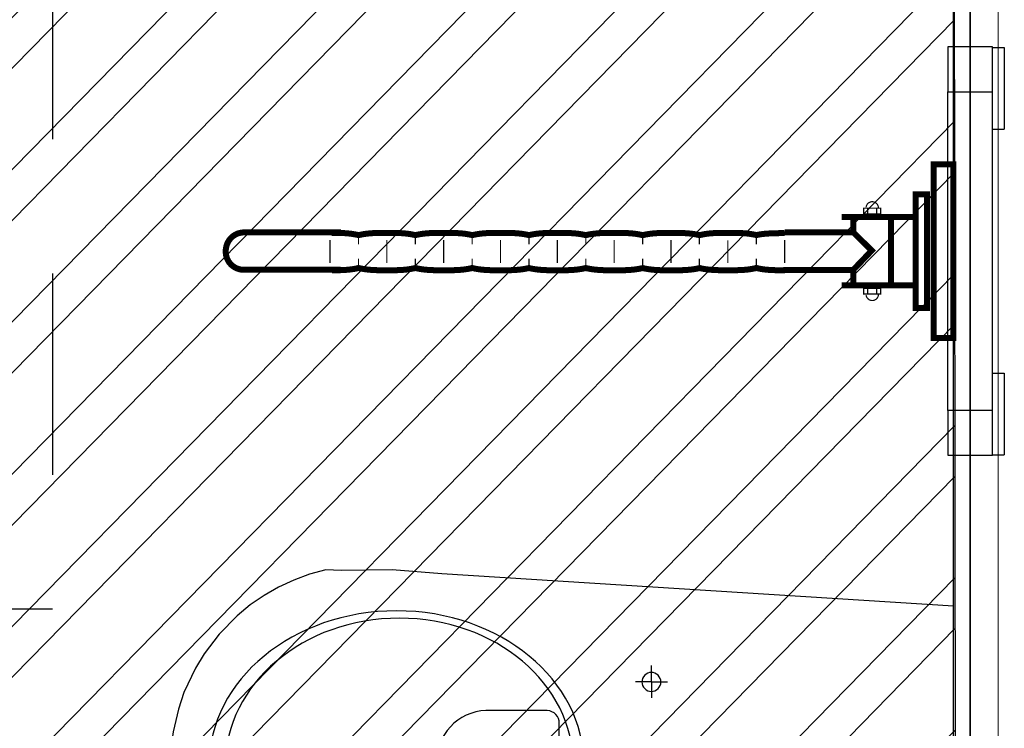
# Model space of a CAD drawing. Header units: centimetres. Extents: x -15121 to 30567, y -60641 to 0.
# Tile 306 of 656: x 13812 to 13900, y -24854 to -24791. Entities that reach past the tile are written whole.
import ezdxf

# ---------------------------------------------------------------- set-up
doc = ezdxf.new("R2010")
doc.units = ezdxf.units.CM
doc.header["$LTSCALE"] = 60
doc.linetypes.add('DP', pattern=[0.5, 0.3, -0.2])
for name, color, linetype in [('AIKA NP', 7, 'Continuous'), ('AIKA sanitariaty', 7, 'Continuous'), ('AIKA sufity podwieszane', 8, 'Continuous'), ('AIKA sufity sanitariaty', 7, 'Continuous'), ('AIKA widokowe', 7, 'Continuous')]:
    doc.layers.add(name, color=color, linetype=linetype)
doc.layers.add('opisy', color=1, linetype='Continuous', lineweight=15)

# ---------------------------------------------------------------- blocks, each defined once
blk = doc.blocks.new('NP')
at = {"layer": 'AIKA NP', "color": 8, "linetype": 'DP'}
for p, q in [((0, 0), (0, -150)), ((0, -150), (-170, -150))]:
    blk.add_line(p, q, dxfattribs=at)
blk = doc.blocks.new('NP3')
at = {"layer": 'AIKA sanitariaty'}
for p, q in [((-0.5005935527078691, 18.25, -29.99999523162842), (-0.5005935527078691, 14.25, -29.99999523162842)), ((3.499406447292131, 18.25, -29.99999523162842), (-0.5005935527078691, 18.25, -29.99999523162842)), ((3.499406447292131, 14.25, -29.99999523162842), (3.499406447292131, 18.25, -29.99999523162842)), ((3.499406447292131, 18.20000000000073, -29.99999523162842), (4.549406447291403, 18.20000000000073, -29.99999523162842)), ((4.549406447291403, 18.20000000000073, -29.99999523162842), (4.549406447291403, 10.89999999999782, -29.99999523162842)), ((-0.5005935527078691, 14.25, -29.99999523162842), (3.499406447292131, 14.25, -29.99999523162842)), ((-0.5005935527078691, 14.25, -29.99999523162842), (1.143712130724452, 14.25, -29.99999523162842)), ((-0.5005935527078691, -14.25, -29.99999523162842), (-0.5005935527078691, 14.25, -29.99999523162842)), ((1.855100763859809, 14.25, -29.99999523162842), (3.499406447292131, 14.25, -29.99999523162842)), ((3.499406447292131, -14.25, -29.99999523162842), (3.499406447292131, 14.25, -29.99999523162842)), ((3.499406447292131, 10.89999999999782, -29.99999523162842), (4.549406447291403, 10.89999999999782, -29.99999523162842)), ((3.499406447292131, -10.90000000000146, -29.99999523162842), (4.549406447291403, -10.90000000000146, -29.99999523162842)), ((4.549406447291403, -10.90000000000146, -29.99999523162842), (4.549406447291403, -18.20000000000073, -29.99999523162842)), ((-0.5005935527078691, -14.25, -29.99999523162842), (-0.5005935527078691, -18.25, -29.99999523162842)), ((3.499406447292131, -14.25, -29.99999523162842), (-0.5005935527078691, -14.25, -29.99999523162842)), ((1.143712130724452, -14.25, -29.99999523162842), (-0.5005935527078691, -14.25, -29.99999523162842)), ((3.499406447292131, -14.25, -29.99999523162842), (1.855100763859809, -14.25, -29.99999523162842)), ((3.499406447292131, -18.25, -29.99999523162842), (3.499406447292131, -14.25, -29.99999523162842)), ((-0.5005935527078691, -18.25, -29.99999523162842), (3.499406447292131, -18.25, -29.99999523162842)), ((3.499406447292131, -18.20000000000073, -29.99999523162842), (4.549406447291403, -18.20000000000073, -29.99999523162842))]:
    blk.add_line(p, q, dxfattribs=at)
for points, const_width in [([(-1.750593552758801, 7.766240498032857), (-1.750593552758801, -7.766240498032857), (0, -7.766240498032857), (0, 7.766240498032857), (-1.750593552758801, 7.766240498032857)], 0.5374255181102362), ([(-2.363270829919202, 5.077741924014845), (-3.378712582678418, 5.077741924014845), (-3.378712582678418, -5.077741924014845), (-2.363270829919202, -5.077741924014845), (-2.363270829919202, 5.077741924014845)], 0.5374255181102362), ([(-6.698625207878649, 3.864573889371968), (-6.698625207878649, 3.864573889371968), (-6.70167183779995, 3.921088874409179), (-6.710050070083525, 3.975928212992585), (-6.723759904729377, 4.028939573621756), (-6.742344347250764, 4.079513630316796), (-6.765803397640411, 4.127955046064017), (-6.7935277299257, 4.173349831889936), (-6.825365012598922, 4.216002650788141), (-6.860858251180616, 4.254999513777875), (-6.900312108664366, 4.290949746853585), (-6.942812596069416, 4.322787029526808), (-6.988512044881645, 4.350511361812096), (-7.036648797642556, 4.373665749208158), (-7.087527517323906, 4.3924025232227), (-7.140234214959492, 4.405960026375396), (-7.195073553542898, 4.414338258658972), (-7.251131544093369, 4.417080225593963), (-7.307646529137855, 4.414338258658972), (-7.362485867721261, 4.405960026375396), (-7.415497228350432, 4.3924025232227), (-7.466071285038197, 4.373665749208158), (-7.514512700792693, 4.350511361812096), (-7.559907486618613, 4.322787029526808), (-7.602560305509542, 4.290949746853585), (-7.641557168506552, 4.254999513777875), (-7.677507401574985, 4.216002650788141), (-7.709344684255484, 4.173349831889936), (-7.737069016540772, 4.127955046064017), (-7.76022340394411, 4.079513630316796), (-7.778960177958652, 4.028939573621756), (-7.792517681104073, 3.975928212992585), (-7.800895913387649, 3.921088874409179)], 0.1075460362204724), ([(-6.489474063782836, 3.33461261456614), (-8.012789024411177, 3.33461261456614), (-8.012789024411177, 3.842181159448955), (-6.489474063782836, 3.842181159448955), (-6.489474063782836, 3.33461261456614)], 0.1075460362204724), ([(-7.652068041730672, 3.846751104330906), (-7.652068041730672, 3.347408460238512)], 0.1075460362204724), ([(-6.85004271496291, 3.846751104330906), (-6.85004271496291, 3.347408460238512)], 0.1075460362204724), ([(-3.384653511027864, 3.046706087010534), (-9.985634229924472, 3.046706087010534)], 0.5374255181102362), ([(-8.935917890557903, 1.688975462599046), (-8.935917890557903, 3.049448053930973)], 0.5374255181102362), ([(-5.584624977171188, -3.014716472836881), (-5.584624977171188, 3.049448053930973)], 0.5374255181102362), ([(-54.71747338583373, 1.673894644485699), (-63.37096868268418, 1.673894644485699), (-63.37096868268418, 1.673894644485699), (-63.54584524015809, 1.665211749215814), (-63.71462853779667, 1.639010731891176), (-63.87625225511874, 1.596814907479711), (-64.030411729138, 1.538928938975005), (-64.1755836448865, 1.466876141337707), (-64.31192033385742, 1.380808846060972), (-64.43835547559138, 1.282250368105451), (-64.55443207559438, 1.171353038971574), (-64.65893148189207, 1.049944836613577), (-64.75154903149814, 0.9181780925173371), (-64.83167539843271, 0.7771191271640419), (-64.89854892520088, 0.6276819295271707), (-64.95110329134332, 0.470932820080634), (-64.9891861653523, 0.3073287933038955), (-65.01188355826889, 0.1380885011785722), (-65.01858614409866, -0.0361787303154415), (-65.00837993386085, -0.2092273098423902), (-64.98233124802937, -0.3761826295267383), (-64.9408970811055, -0.5358260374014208), (-64.88529608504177, -0.688005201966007), (-64.8156805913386, -0.8315014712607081), (-64.7334215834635, -0.9661625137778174), (-64.63897605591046, -1.090922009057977), (-64.53325799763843, -1.205627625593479), (-64.41672440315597, -1.308908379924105), (-64.29044159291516, -1.400764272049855), (-64.15517122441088, -1.480281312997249), (-64.01182728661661, -1.547002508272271), (-63.86071444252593, -1.599861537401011), (-63.70305134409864, -1.638401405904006), (-63.53944731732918, -1.662012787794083), (-54.73544850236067, -1.670238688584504)], 0.5374255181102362), ([(-15.08218909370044, 1.634745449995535), (-15.08218909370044, 1.634745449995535), (-15.23939519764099, 1.623777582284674), (-15.39614430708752, 1.615094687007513), (-15.55335041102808, 1.608544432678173), (-15.71009952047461, 1.603212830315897), (-15.86730562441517, 1.598947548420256), (-16.0240547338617, 1.59468226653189), (-16.18126083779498, 1.590112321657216), (-16.33800994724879, 1.584323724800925), (-16.49521605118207, 1.577316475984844), (-16.65196516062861, 1.567871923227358), (-16.80917126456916, 1.555837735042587), (-16.9659203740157, 1.54014759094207), (-17.12312647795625, 1.520801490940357), (-17.27987558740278, 1.496580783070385), (-17.43662469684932, 1.467333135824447), (-17.59337380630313, 1.432144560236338), (-17.7533218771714, 1.468094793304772), (-17.91296528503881, 1.4993227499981), (-18.07260869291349, 1.526590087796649), (-18.23209976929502, 1.549744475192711), (-18.39189550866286, 1.569699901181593), (-18.55138658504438, 1.585999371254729), (-18.71087766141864, 1.599556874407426), (-18.87036873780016, 1.610220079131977), (-19.03031680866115, 1.618750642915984), (-19.18980788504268, 1.625148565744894), (-19.34975595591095, 1.629718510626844), (-19.5092470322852, 1.63261280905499), (-19.66919510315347, 1.63459311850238), (-19.82914317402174, 1.63550710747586), (-19.98924357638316, 1.635811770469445), (-20.14919164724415, 1.635811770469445), (-20.30594075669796, 1.635811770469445), (-20.46375618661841, 1.63550710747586), (-20.62279026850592, 1.63459311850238), (-20.78258600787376, 1.63261280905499), (-20.9431434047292, 1.62956617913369), (-21.10400546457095, 1.624843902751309), (-21.26486752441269, 1.618293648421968), (-21.42557725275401, 1.609458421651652), (-21.58613464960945, 1.598490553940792), (-21.74593038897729, 1.58462838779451), (-21.9049644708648, 1.567719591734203), (-22.06262756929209, 1.547154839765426), (-22.21922434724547, 1.523238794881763), (-22.37399314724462, 1.495057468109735), (-22.52708630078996, 1.462763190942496), (-22.6777421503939, 1.425746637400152), (-22.83723322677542, 1.462763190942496), (-22.99626730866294, 1.49475280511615), (-23.15575838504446, 1.522629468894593), (-23.31479246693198, 1.546088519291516), (-23.47428354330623, 1.566043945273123), (-23.63331762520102, 1.582343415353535), (-23.79280870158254, 1.595748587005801), (-23.95184278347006, 1.606107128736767), (-24.11133385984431, 1.614333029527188), (-24.2703679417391, 1.620273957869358), (-24.42985901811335, 1.624386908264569), (-24.58889310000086, 1.626976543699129), (-24.74838417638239, 1.628652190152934), (-24.9074182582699, 1.62910918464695), (-25.06645234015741, 1.629261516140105), (-25.2254864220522, 1.62910918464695), (-25.38452050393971, 1.629261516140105), (-25.54309759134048, 1.62910918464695), (-25.70213167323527, 1.628652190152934), (-25.86070876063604, 1.626976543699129), (-26.01974284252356, 1.624539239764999), (-26.17831992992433, 1.620426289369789), (-26.3368970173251, 1.614485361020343), (-26.49547410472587, 1.606259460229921), (-26.65450818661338, 1.596053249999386), (-26.81308527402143, 1.582800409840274), (-26.9716623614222, 1.566500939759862), (-27.13023944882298, 1.546545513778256), (-27.28927353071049, 1.523238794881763), (-27.44785061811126, 1.495514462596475), (-27.60642770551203, 1.463524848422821), (-27.7650047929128, 1.426660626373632), (-27.92403887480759, 1.463524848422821), (-28.08261596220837, 1.495514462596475), (-28.24165004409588, 1.523238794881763), (-28.40022713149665, 1.546545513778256), (-28.55926121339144, 1.566500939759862), (-28.71783830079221, 1.582800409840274), (-28.87641538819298, 1.596205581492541), (-29.03499247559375, 1.606564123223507), (-29.19402655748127, 1.614790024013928), (-29.35260364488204, 1.620730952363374), (-29.51133306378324, 1.624996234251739), (-29.66991015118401, 1.6275858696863), (-29.8289442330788, 1.629261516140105), (-29.98752132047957, 1.629870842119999), (-30.14609840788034, 1.63002317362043), (-30.30467549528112, 1.629870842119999), (-30.46416657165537, 1.63002317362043), (-30.62320065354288, 1.629870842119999), (-30.78269172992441, 1.629261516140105), (-30.94172581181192, 1.6275858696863), (-31.10121688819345, 1.624996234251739), (-31.26025097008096, 1.620883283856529), (-31.4194373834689, 1.614942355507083), (-31.57847146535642, 1.606716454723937), (-31.73796254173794, 1.596357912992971), (-31.89699662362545, 1.58310507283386), (-32.05648769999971, 1.566805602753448), (-32.21552178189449, 1.546850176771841), (-32.37501285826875, 1.523543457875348), (-32.53404694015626, 1.495971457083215), (-32.69308102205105, 1.464134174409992), (-32.85211510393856, 1.427422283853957), (-33.01114918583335, 1.464134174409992), (-33.16972627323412, 1.495971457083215), (-33.32876035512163, 1.523695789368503), (-33.4873374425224, 1.547002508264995), (-33.64637152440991, 1.566957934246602), (-33.80494861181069, 1.58325740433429), (-33.96352569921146, 1.596662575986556), (-34.12210278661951, 1.607021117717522), (-34.28113686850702, 1.615399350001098), (-34.43971395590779, 1.621492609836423), (-34.59844337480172, 1.625757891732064), (-34.75702046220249, 1.628347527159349), (-34.91605454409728, 1.63002317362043), (-35.07463163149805, 1.6306324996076), (-35.23320871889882, 1.630937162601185), (-35.39178580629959, 1.630784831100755), (-35.55005823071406, 1.630937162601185), (-35.70817832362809, 1.6306324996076), (-35.86629841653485, 1.63002317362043), (-36.02441850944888, 1.628347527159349), (-36.18253860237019, 1.625757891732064), (-36.34065869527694, 1.621492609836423), (-36.49877878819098, 1.615551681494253), (-36.65735587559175, 1.607325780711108), (-36.81547596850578, 1.596967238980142), (-36.97359606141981, 1.583562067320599), (-37.13171615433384, 1.567262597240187), (-37.29029324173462, 1.547459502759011), (-37.44841333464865, 1.524152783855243), (-37.60653342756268, 1.496580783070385), (-37.76465352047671, 1.464743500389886), (-37.92323060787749, 1.428183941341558), (-38.0792180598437, 1.464743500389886), (-38.23627183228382, 1.496580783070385), (-38.3936302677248, 1.524152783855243), (-38.55175036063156, 1.547459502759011), (-38.71002278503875, 1.567414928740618), (-38.86875220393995, 1.583714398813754), (-39.02778628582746, 1.597119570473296), (-39.18727736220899, 1.607630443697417), (-39.34661610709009, 1.616008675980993), (-39.50610718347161, 1.622101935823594), (-39.66559825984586, 1.626367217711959), (-39.82554633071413, 1.628956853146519), (-39.98488507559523, 1.630784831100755), (-40.14437615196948, 1.631394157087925), (-40.30356256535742, 1.631698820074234), (-40.46259664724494, 1.63154648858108), (-40.62025974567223, 1.631698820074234), (-40.77792284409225, 1.631394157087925), (-40.93558594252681, 1.630784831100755), (-41.09324904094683, 1.62910918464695), (-41.25091213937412, 1.626519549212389), (-41.40857523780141, 1.622254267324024), (-41.56623833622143, 1.616161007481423), (-41.72435842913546, 1.607782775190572), (-41.88202152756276, 1.597424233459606), (-42.03968462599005, 1.584019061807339), (-42.19734772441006, 1.567719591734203), (-42.35516315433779, 1.547916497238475), (-42.5128262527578, 1.524609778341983), (-42.6704893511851, 1.49719010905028), (-42.82815244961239, 1.465657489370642), (-42.98627254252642, 1.429097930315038), (-43.14530662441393, 1.465657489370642), (-43.30434070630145, 1.49734244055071), (-43.46337478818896, 1.524762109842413), (-43.62286586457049, 1.548068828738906), (-43.781899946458, 1.567871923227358), (-43.94139102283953, 1.58417139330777), (-44.10042510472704, 1.597576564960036), (-44.25991618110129, 1.608087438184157), (-44.41895026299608, 1.616465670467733), (-44.57813667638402, 1.622558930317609), (-44.73717075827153, 1.626976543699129), (-44.89666183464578, 1.629718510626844), (-45.05569591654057, 1.63154648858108), (-45.21518699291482, 1.63215581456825), (-45.37422107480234, 1.632460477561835), (-45.53371215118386, 1.632308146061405), (-45.69274623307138, 1.632460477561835), (-45.85193264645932, 1.63215581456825), (-46.01096672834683, 1.63154648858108), (-46.17045780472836, 1.629718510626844), (-46.32949188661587, 1.627128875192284), (-46.4889829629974, 1.622711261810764), (-46.64801704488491, 1.616618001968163), (-46.80750812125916, 1.608239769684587), (-46.96654220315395, 1.597728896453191), (-47.12588094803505, 1.584323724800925), (-47.28491502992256, 1.568024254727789), (-47.44440610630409, 1.54822116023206), (-47.6034401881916, 1.524914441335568), (-47.76293126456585, 1.497647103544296), (-47.92196534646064, 1.466114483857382), (-48.08145642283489, 1.429859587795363), (-48.23698688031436, 1.466266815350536), (-48.39358365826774, 1.49779943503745), (-48.55048509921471, 1.525219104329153), (-48.70799586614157, 1.548525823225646), (-48.8658112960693, 1.568328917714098), (-49.02408372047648, 1.58462838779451), (-49.1825084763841, 1.598033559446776), (-49.34154255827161, 1.608544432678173), (-49.50042430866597, 1.617074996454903), (-49.65945839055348, 1.623168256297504), (-49.81849247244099, 1.6275858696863), (-49.97783121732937, 1.630327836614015), (-50.13671296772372, 1.63215581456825), (-50.29574704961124, 1.63306980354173), (-50.45432413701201, 1.633374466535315), (-50.61290122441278, 1.633222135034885), (-50.77102131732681, 1.633374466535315), (-50.92914141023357, 1.63306980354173), (-51.08726150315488, 1.632308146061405), (-51.24553392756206, 1.630480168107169), (-51.4036540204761, 1.627738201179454), (-51.56177411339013, 1.623320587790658), (-51.71989420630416, 1.617227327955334), (-51.87847129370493, 1.608696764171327), (-52.03659138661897, 1.598185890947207), (-52.194711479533, 1.58478071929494), (-52.35283157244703, 1.568481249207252), (-52.5114086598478, 1.548678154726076), (-52.66952875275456, 1.525371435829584), (-52.82764884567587, 1.498104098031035), (-52.9857689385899, 1.466571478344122), (-53.14434602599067, 1.430468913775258), (-53.30429409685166, 1.466723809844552), (-53.46469916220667, 1.49825642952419), (-53.62464723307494, 1.525523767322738), (-53.78505229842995, 1.548830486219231), (-53.94500036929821, 1.568785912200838), (-54.10540543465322, 1.58508538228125), (-54.26581050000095, 1.598642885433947), (-54.42621556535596, 1.609153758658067), (-54.58616363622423, 1.617684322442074), (-54.74656870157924, 1.623777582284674), (-54.90651677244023, 1.628347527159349), (-55.06692183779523, 1.63108949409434), (-55.2268699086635, 1.632917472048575), (-55.38727497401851, 1.633831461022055), (-55.54768003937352, 1.63413612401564)], 0.5374255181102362), ([(-15.19354341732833, -1.677855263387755), (-8.952522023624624, -1.677855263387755), (-7.294241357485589, 0.05339218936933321), (-8.947647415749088, 1.68105422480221)], 0.5374255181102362), ([(-8.96029092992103, 1.675265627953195), (-15.08356007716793, 1.675265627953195)], 0.5374255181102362), ([(-55.69620324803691, 0.9812433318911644), (-55.69620324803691, -1.049640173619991)], 0.1075460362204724), ([(-53.15851285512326, 1.430164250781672), (-53.15851285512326, 0.6177803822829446)], 0.1075460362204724), ([(-50.61853748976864, 0.9812433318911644), (-50.61853748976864, -1.049640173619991)], 0.1075460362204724), ([(-48.080847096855, 1.430164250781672), (-48.080847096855, 0.6177803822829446)], 0.1075460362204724), ([(-45.54087173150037, 0.9812433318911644), (-45.54087173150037, -1.049640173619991)], 0.1075460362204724), ([(-43.00318133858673, 1.430164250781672), (-43.00318133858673, 0.6177803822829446)], 0.1075460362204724), ([(-40.46320597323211, 0.9812433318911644), (-40.46320597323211, -1.049640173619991)], 0.1075460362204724), ([(-37.92551558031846, 1.430164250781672), (-37.92551558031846, 0.6177803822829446)], 0.1075460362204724), ([(-35.38554021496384, 0.9812433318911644), (-35.38554021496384, -1.049640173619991)], 0.1075460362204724), ([(-32.84784982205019, 1.430164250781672), (-32.84784982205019, 0.6177803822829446)], 0.1075460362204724), ([(-30.30787445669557, 0.9812433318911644), (-30.30787445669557, -1.049640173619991)], 0.1075460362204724), ([(-27.77018406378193, 1.430164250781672), (-27.77018406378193, 0.6177803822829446)], 0.1075460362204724), ([(-25.2302086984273, 0.9812433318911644), (-25.2302086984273, -1.049640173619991)], 0.1075460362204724), ([(-22.69251830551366, 1.430164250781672), (-22.69251830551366, 0.6177803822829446)], 0.1075460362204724), ([(-20.14919164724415, 0.9792630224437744), (-20.14919164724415, -1.051772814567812)], 0.1075460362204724), ([(-17.61271990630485, 1.430164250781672), (-17.61271990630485, 0.6177803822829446)], 0.1075460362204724), ([(-15.07274454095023, 0.9812433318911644), (-15.07274454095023, -1.049640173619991)], 0.1075460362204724), ([(-53.15851285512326, -0.6872435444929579), (-53.15851285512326, -1.499627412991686)], 0.1075460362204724), ([(-48.080847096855, -0.6872435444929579), (-48.080847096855, -1.499627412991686)], 0.1075460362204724), ([(-43.00318133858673, -0.6872435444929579), (-43.00318133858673, -1.499627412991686)], 0.1075460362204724), ([(-37.92551558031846, -0.6872435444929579), (-37.92551558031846, -1.499627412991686)], 0.1075460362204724), ([(-32.84784982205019, -0.6872435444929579), (-32.84784982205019, -1.499627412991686)], 0.1075460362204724), ([(-27.77018406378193, -0.6872435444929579), (-27.77018406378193, -1.499627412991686)], 0.1075460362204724), ([(-22.69251830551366, -0.6872435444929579), (-22.69251830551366, -1.499627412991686)], 0.1075460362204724), ([(-17.61271990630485, -0.6872435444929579), (-17.61271990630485, -1.499627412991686)], 0.1075460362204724), ([(-15.0567497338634, -1.708778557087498), (-15.0567497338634, -1.708778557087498), (-15.21654547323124, -1.708626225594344), (-15.37634121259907, -1.708473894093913), (-15.53659394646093, -1.707559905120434), (-15.69654201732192, -1.706188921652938), (-15.85694708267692, -1.703294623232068), (-16.01735214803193, -1.699181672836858), (-16.17775721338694, -1.693088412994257), (-16.33770528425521, -1.685014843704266), (-16.49795801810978, -1.674199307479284), (-16.6577537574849, -1.660946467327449), (-16.8173971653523, -1.644342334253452), (-16.97658357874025, -1.624691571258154), (-17.13546532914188, -1.600927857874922), (-17.29373775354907, -1.573508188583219), (-17.45170551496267, -1.541518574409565), (-17.60860695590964, -1.505111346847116), (-17.75956746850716, -1.541518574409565), (-17.91235595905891, -1.573508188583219), (-18.06712475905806, -1.600927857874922), (-18.2232645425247, -1.624691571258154), (-18.38107997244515, -1.644342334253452), (-18.53996172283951, -1.660794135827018), (-18.69990979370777, -1.67404697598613), (-18.86061952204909, -1.684710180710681), (-19.02209090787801, -1.692631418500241), (-19.18371462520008, -1.698724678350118), (-19.34564300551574, -1.702837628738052), (-19.50726672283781, -1.705579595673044), (-19.66889044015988, -1.706950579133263), (-19.82975250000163, -1.707864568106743), (-19.99015756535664, -1.708016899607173), (-20.14919164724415, -1.708169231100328), (-20.30441744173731, -1.708016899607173), (-20.46025256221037, -1.707864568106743), (-20.61700167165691, -1.707102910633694), (-20.77405544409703, -1.705731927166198), (-20.93202320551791, -1.702989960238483), (-21.09014329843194, -1.699029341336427), (-21.24856805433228, -1.693240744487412), (-21.40668814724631, -1.685624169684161), (-21.56526523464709, -1.675265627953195), (-21.7236899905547, -1.662469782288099), (-21.88181008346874, -1.646627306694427), (-22.03947318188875, -1.6275858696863), (-22.19683161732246, -1.604736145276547), (-22.35327606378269, -1.578230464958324), (-22.5092635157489, -1.547307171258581), (-22.66418464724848, -1.512118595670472), (-22.82367572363, -1.547307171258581), (-22.98316680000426, -1.578382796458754), (-23.14265787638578, -1.605345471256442), (-23.30214895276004, -1.62865219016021), (-23.46164002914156, -1.648150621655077), (-23.62113110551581, -1.664602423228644), (-23.78062218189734, -1.678007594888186), (-23.93996092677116, -1.688975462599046), (-24.09945200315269, -1.697201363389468), (-24.25894307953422, -1.703599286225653), (-24.41843415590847, -1.708169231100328), (-24.57792523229, -1.711368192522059), (-24.73741630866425, -1.713196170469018), (-24.89690738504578, -1.714262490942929), (-25.05639846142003, -1.714567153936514), (-25.21573720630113, -1.714871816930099), (-25.37477128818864, -1.714567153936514), (-25.53380537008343, -1.714262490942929), (-25.69283945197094, -1.713196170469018), (-25.85141653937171, -1.711368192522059), (-26.0104506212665, -1.708169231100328), (-26.16918004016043, -1.703599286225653), (-26.32821412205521, -1.697201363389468), (-26.48679120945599, -1.688975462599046), (-26.6458252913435, -1.678007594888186), (-26.80485937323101, -1.664450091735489), (-26.96389345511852, -1.647998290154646), (-27.1224705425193, -1.628347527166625), (-27.28150462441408, -1.605040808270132), (-27.44008171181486, -1.578078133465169), (-27.59911579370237, -1.546850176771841), (-27.75769288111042, -1.511356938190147), (-27.91794561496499, -1.546850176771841), (-28.07728435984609, -1.578078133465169), (-28.23616611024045, -1.604888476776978), (-28.39443853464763, -1.62819519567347), (-28.55255862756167, -1.647693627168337), (-28.71006939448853, -1.664145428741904), (-28.86742782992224, -1.67755060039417), (-29.0243292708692, -1.688518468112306), (-29.18153537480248, -1.696592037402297), (-29.33828448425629, -1.702989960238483), (-29.49503359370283, -1.707559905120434), (-29.65178270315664, -1.710758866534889), (-29.80883647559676, -1.712434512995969), (-29.96573791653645, -1.713500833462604), (-30.12294402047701, -1.713805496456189), (-30.28015012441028, -1.714110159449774), (-30.44101218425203, -1.713805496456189), (-30.60187424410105, -1.713500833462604), (-30.7627363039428, -1.712434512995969), (-30.92314136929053, -1.710758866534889), (-31.08400342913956, -1.707559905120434), (-31.2448654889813, -1.702989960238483), (-31.40572754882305, -1.696592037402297), (-31.56613261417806, -1.688366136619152), (-31.72699467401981, -1.677398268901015), (-31.88785673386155, -1.663840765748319), (-32.0487187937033, -1.647388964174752), (-32.20912385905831, -1.627738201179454), (-32.36998591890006, -1.604279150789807), (-32.53069564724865, -1.57716414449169), (-32.6915577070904, -1.545936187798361), (-32.8519627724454, -1.510290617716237), (-33.00993053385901, -1.545936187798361), (-33.1675936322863, -1.57716414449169), (-33.32525673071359, -1.604279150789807), (-33.48291982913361, -1.6275858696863), (-33.64088759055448, -1.647084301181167), (-33.79855068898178, -1.663536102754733), (-33.95621378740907, -1.676788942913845), (-34.11387688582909, -1.687756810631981), (-34.27184464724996, -1.695830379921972), (-34.42950774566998, -1.702228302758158), (-34.58717084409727, -1.706645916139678), (-34.74483394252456, -1.709692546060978), (-34.90249704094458, -1.711368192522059), (-35.06016013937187, -1.712434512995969), (-35.21782323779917, -1.712739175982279), (-35.37548633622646, -1.712891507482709), (-35.53497741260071, -1.712739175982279), (-35.69446848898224, -1.712434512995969), (-35.85395956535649, -1.711368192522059), (-36.01345064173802, -1.709692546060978), (-36.17294171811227, -1.706493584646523), (-36.3324327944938, -1.702075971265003), (-36.49192387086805, -1.695678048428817), (-36.65187194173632, -1.687604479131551), (-36.81136301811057, -1.67663661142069), (-36.9708540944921, -1.663079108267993), (-37.13034517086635, -1.646627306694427), (-37.29014091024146, -1.626976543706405), (-37.44963198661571, -1.603517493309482), (-37.60912306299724, -1.576250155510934), (-37.76861413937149, -1.544717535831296), (-37.92856221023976, -1.509071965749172), (-38.08668230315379, -1.544717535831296), (-38.24510705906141, -1.576250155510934), (-38.40322715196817, -1.603365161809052), (-38.56180423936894, -1.626824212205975), (-38.71992433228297, -1.646474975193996), (-38.87850141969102, -1.662774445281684), (-39.03677384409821, -1.67602728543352), (-39.19535093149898, -1.686995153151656), (-39.35347102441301, -1.695068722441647), (-39.51204811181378, -1.701314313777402), (-39.67016820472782, -1.705579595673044), (-39.82874529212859, -1.708626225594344), (-39.98686538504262, -1.710301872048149), (-40.14544247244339, -1.711215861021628), (-40.30386722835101, -1.711520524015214), (-40.46244431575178, -1.711672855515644), (-40.62056440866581, -1.711520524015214), (-40.77868450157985, -1.711215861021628), (-40.93680459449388, -1.710301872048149), (-41.09522935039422, -1.708626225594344), (-41.25334944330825, -1.705579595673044), (-41.41146953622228, -1.701314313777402), (-41.56958962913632, -1.694916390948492), (-41.72816671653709, -1.686842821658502), (-41.88628680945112, -1.675874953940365), (-42.04440690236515, -1.662469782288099), (-42.20252699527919, -1.646017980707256), (-42.36110408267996, -1.626367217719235), (-42.51922417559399, -1.602755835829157), (-42.67734426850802, -1.575488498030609), (-42.83546436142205, -1.54380354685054), (-42.99404144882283, -1.507853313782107), (-43.1526185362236, -1.54380354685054), (-43.31119562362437, -1.575488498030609), (-43.46977271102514, -1.602755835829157), (-43.62880679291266, -1.626214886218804), (-43.78738388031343, -1.645865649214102), (-43.94611329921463, -1.662317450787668), (-44.1046903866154, -1.67557029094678), (-44.26372446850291, -1.686385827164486), (-44.42230155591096, -1.694459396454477), (-44.58087864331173, -1.700552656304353), (-44.73945573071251, -1.704665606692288), (-44.89848981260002, -1.707712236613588), (-45.05706690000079, -1.709235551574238), (-45.21594865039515, -1.710149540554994), (-45.37452573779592, -1.710454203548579), (-45.53355981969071, -1.710606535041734), (-45.69213690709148, -1.710454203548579), (-45.85071399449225, -1.710149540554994), (-46.00929108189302, -1.709235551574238), (-46.16832516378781, -1.707712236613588), (-46.32690225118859, -1.704665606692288), (-46.48563167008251, -1.700400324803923), (-46.64420875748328, -1.694307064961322), (-46.8032428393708, -1.686233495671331), (-46.96181992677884, -1.675417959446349), (-47.12039701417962, -1.662012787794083), (-47.27897410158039, -1.645560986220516), (-47.4380081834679, -1.625910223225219), (-47.59658527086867, -1.602298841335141), (-47.75561935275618, -1.575031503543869), (-47.91419644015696, -1.543194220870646), (-48.07323052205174, -1.507091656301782), (-48.23180760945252, -1.543194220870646), (-48.39038469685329, -1.575031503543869), (-48.54896178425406, -1.602298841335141), (-48.70799586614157, -1.625757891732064), (-48.86657295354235, -1.645408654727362), (-49.02515004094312, -1.661708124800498), (-49.18372712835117, -1.67496096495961), (-49.34276121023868, -1.685776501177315), (-49.50133829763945, -1.693850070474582), (-49.65991538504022, -1.699943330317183), (-49.81849247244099, -1.704056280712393), (-49.97752655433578, -1.707102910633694), (-50.13610364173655, -1.708473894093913), (-50.29513772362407, -1.709387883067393), (-50.45371481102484, -1.709692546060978), (-50.61274889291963, -1.709844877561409), (-50.77086898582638, -1.709692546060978), (-50.92898907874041, -1.709387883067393), (-51.08710917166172, -1.708473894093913), (-51.2456862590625, -1.707102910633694), (-51.40380635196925, -1.704056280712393), (-51.56192644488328, -1.699790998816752), (-51.72004653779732, -1.693697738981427), (-51.87862362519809, -1.685624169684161), (-52.03674371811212, -1.674808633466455), (-52.19486381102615, -1.661403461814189), (-52.35298390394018, -1.644951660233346), (-52.51156099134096, -1.625300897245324), (-52.66968108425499, -1.601537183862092), (-52.82810584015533, -1.574117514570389), (-52.98622593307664, -1.542127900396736), (-53.14480302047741, -1.505873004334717), (-53.30383710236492, -1.542127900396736), (-53.46287118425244, -1.573965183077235), (-53.62190526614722, -1.601384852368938), (-53.78139634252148, -1.62514856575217), (-53.94043042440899, -1.644799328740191), (-54.09992150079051, -1.661251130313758), (-54.25895558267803, -1.67450397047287), (-54.41844665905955, -1.685319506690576), (-54.57748074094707, -1.693393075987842), (-54.73666715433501, -1.699486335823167), (-54.89570123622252, -1.703599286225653), (-55.05519231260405, -1.706493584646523), (-55.21422639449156, -1.707864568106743), (-55.37371747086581, -1.708778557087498), (-55.5327515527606, -1.709083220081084)], 0.5374255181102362), ([(-8.935917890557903, -3.014716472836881), (-8.935917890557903, -1.684100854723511)], 0.5374255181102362), ([(-3.384653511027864, -3.04655375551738), (-9.985634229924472, -3.04655375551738)], 0.5374255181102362), ([(-6.489474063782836, -3.839743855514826), (-8.012789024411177, -3.839743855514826), (-8.012789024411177, -3.33217531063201), (-6.489474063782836, -3.33217531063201), (-6.489474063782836, -3.839743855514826)], 0.1075460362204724), ([(-7.652068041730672, -3.844313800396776), (-7.652068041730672, -3.344971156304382)], 0.1075460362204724), ([(-6.85004271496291, -3.844313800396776), (-6.85004271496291, -3.344971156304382)], 0.1075460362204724), ([(-6.698625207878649, -3.862136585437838), (-6.698625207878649, -3.862136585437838), (-6.70167183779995, -3.918194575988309), (-6.710050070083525, -3.973033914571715), (-6.723759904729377, -4.025740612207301), (-6.742344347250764, -4.076619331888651), (-6.765803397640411, -4.124756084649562), (-6.7935277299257, -4.170455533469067), (-6.825365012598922, -4.212956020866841), (-6.860858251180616, -4.252409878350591), (-6.900312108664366, -4.287903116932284), (-6.942812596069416, -4.319740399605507), (-6.988512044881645, -4.347464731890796), (-7.036648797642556, -4.370923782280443), (-7.087527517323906, -4.38950822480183), (-7.140234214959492, -4.403218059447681), (-7.195073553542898, -4.411596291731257), (-7.251131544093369, -4.414642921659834), (-7.307646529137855, -4.411596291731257), (-7.362485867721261, -4.403218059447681), (-7.415497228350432, -4.38950822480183), (-7.466071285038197, -4.370923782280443), (-7.514512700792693, -4.347464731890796), (-7.559907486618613, -4.319740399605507), (-7.602560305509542, -4.287903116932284), (-7.641557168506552, -4.252409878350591), (-7.677507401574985, -4.212956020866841), (-7.709344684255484, -4.170455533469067), (-7.737069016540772, -4.124756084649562), (-7.76022340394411, -4.076619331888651), (-7.778960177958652, -4.025740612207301), (-7.792517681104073, -3.973033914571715), (-7.800895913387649, -3.918194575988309)], 0.1075460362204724)]:
    blk.add_lwpolyline(points, dxfattribs=dict(at, const_width=const_width))
blk = doc.blocks.new('NP4')
at = {"layer": 'AIKA sanitariaty'}
for p, q in [((-57.5270070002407, 17.11556934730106), (-58.93290689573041, 16.60128430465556)), ((-56.08355764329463, 17.50824460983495), (-57.5270070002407, 17.11556934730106)), ((-54.69174354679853, 17.465420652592), (-56.08355764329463, 17.50824460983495)), ((-50.14040847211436, 17.52067442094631), (-54.69174354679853, 17.465420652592)), ((-45.70464459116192, 17.15252736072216), (-50.14040847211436, 17.52067442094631)), ((0, 14.26044946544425), (-45.70464459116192, 17.15252736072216)), ((-60.29133791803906, 15.96901805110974), (-61.59271557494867, 15.22323157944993)), ((-58.93290689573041, 16.60128430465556), (-60.29133791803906, 15.96901805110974)), ((-61.59271557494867, 15.22323157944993), (-62.82785791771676, 14.36918683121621)), ((-62.82785791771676, 14.36918683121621), (-63.98805032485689, 13.41290957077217)), ((0, -14.26044946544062), (0, 14.26044946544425)), ((-63.98805032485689, 13.41290957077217), (-65.59644362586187, 11.77135984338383)), ((-65.59644362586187, 11.77135984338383), (-66.94005631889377, 10.00146959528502)), ((-66.94005631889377, 10.00146959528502), (-67.72472016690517, 8.710203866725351)), ((-26.98395776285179, 7.490200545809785), (-26.98395776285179, 8.973425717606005)), ((-67.72472016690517, 8.710203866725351), (-68.77378328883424, 6.538240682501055)), ((-26.98395776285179, 7.490200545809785), (-28.40553939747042, 7.490200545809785)), ((-26.98395776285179, 7.490200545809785), (-25.53926559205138, 7.490200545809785)), ((-26.98395776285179, 7.490200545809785), (-26.98395776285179, 6.079847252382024)), ((-68.77378328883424, 6.538240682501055), (-69.2455219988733, 5.069820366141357)), ((-69.2455219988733, 5.069820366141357), (-69.72479742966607, 3.019381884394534)), ((-36.51248908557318, 4.941911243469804), (-41.76659104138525, 4.941911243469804)), ((-35.21439024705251, -3.49908735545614), (-35.21439024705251, 4.000928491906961)), ((-69.72479742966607, 3.019381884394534), (-69.92252014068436, 1.515462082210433)), ((-69.92252014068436, 1.515462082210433), (-69.99537917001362, 3.637978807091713e-12)), ((-69.92252014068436, -1.515462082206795), (-69.99537917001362, 3.637978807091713e-12)), ((-69.72479742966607, -3.019381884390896), (-69.92252014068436, -1.515462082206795)), ((-69.2455219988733, -5.069820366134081), (-69.72479742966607, -3.019381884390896)), ((-68.77378328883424, -6.538240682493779), (-69.2455219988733, -5.069820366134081)), ((-36.51248908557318, -4.440070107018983), (-41.76659104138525, -4.440070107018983)), ((-67.72472016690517, -8.710203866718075), (-68.77378328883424, -6.538240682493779)), ((-26.98395776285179, -8.009799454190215), (-26.98395776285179, -6.526574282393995)), ((-66.94005631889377, -10.00146959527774), (-67.72472016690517, -8.710203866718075)), ((-26.98395776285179, -8.009799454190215), (-28.40553939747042, -8.009799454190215)), ((-26.98395776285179, -8.009799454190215), (-25.53926559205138, -8.009799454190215)), ((-26.98395776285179, -8.009799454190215), (-26.98395776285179, -9.420152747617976)), ((-65.59644362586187, -11.77135984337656), (-66.94005631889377, -10.00146959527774)), ((-63.98805032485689, -13.41290957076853), (-65.59644362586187, -11.77135984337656)), ((-62.82785791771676, -14.36918683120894), (-63.98805032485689, -13.41290957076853)), ((-61.59271557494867, -15.22323157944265), (-62.82785791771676, -14.36918683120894)), ((0, -14.26044946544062), (-45.70000000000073, -17.49471912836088)), ((-60.29133791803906, -15.9690180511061), (-61.59271557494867, -15.22323157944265)), ((-58.93290689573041, -16.60128430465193), (-60.29133791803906, -15.9690180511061)), ((-57.5270070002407, -17.11556934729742), (-58.93290689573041, -16.60128430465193)), ((-56.08355764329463, -17.50824460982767), (-57.5270070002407, -17.11556934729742)), ((-54.69174354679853, -17.76542065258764), (-56.08355764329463, -17.50824460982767)), ((-45.70000000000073, -17.49471912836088), (-50.14040847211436, -17.82067442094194)), ((-50.14040847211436, -17.82067442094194), (-54.69174354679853, -17.76542065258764))]:
    blk.add_line(p, q, dxfattribs=at)
for centre, radius, start, end in [((-41.53698195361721, 0.2509205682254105), 4.696606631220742, 92.80220993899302, 267.197790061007), ((-36.38913916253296, 3.746210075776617), 1.20204679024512, 12.23394967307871, 95.88986445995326), ((-36.38913916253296, -3.244368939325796), 1.202046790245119, 264.1101355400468, 347.7660503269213)]:
    blk.add_arc(centre, radius, start, end, dxfattribs=at)
at = {"layer": 'AIKA sanitariaty', "extrusion": (0, 0, -1)}
for centre, major_axis, ratio in [((-49.75009780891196, 0.05375849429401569), (-16.75, 3.076925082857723e-15), 0.8235294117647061), ((-49.50009780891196, 0.05375849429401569), (-15.54479430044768, 2.85553238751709e-15), 0.845174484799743)]:
    blk.add_ellipse(centre, major_axis=major_axis, ratio=ratio, dxfattribs=at)
for centre, major_axis, ratio, start_param in [((-26.98395776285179, 7.490200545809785), (0.5985531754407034, 0.598553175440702), 0.9999999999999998, 5.497787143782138), ((-26.98395776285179, -8.009799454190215), (0.5985531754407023, 0.5985531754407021), 0.999999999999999, 5.497787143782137)]:
    blk.add_ellipse(centre, major_axis=major_axis, ratio=ratio, start_param=start_param, end_param=11.78097245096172, dxfattribs=at)

msp = doc.modelspace()

# ---------------------------------------------------------------- hatches: boundary and pattern name
at = {"layer": 'AIKA sufity podwieszane', "transparency": 33554610}
h = msp.add_hatch(dxfattribs=at)
h.set_pattern_fill('ANSI32', color=8, angle=0.6)
h.set_pattern_definition([(45.6, (4466.278481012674, 0), (-6.805352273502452, 6.664293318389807), []), (45.6, (4470.768364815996, 0.04701967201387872), (-6.805352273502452, 6.664293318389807), [])])
h.paths.add_polyline_path([(13895.4168163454, -24734.79792448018), (13890.91681634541, -24734.79792448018), (13890.91681634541, -24676.7979244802), (13592.91681634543, -24676.7979244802), (13592.83418696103, -24730.83213293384), (13592.91846086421, -24838.79417377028), (13592.91846086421, -24907.66783946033), (13895.62775966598, -24907.29766786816)])

# ---------------------------------------------------------------- linework, layer by layer
at = {"layer": 'AIKA NP', "color": 8}
msp.add_lwpolyline([(13589.91681634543, -24838.7979244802), (13590.00433297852, -24908.79792448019), (13896.91681634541, -24908.79792448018), (13896.91681634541, -24734.79792448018)], dxfattribs=at)
at = {"layer": 'AIKA sufity sanitariaty', "color": 8}
msp.add_lwpolyline([(13592.91681634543, -24676.7979244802), (13890.91681634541, -24676.7979244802), (13890.91681634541, -24734.79792448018), (13895.4168163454, -24734.79792448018), (13895.62775966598, -24907.29766786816), (13592.91846086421, -24907.66783946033), (13592.91846086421, -24838.79417377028), (13592.91846086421, -24838.79417377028), (13592.83418696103, -24730.83213293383), (13592.83418696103, -24730.83213293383)], close=True, dxfattribs=at)
at = {"layer": 'AIKA widokowe'}
msp.add_line((13895.41681634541, -24907.29792448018), (13895.41681634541, -24734.79792448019), dxfattribs=at)
at = {"layer": 'AIKA widokowe', "color": 8}
msp.add_line((13896.91681634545, -24734.79792448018), (13896.91681634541, -24917.79792448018), dxfattribs=at)
at = {"layer": 'opisy', "color": 5}
msp.add_line((13896.91681634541, -24908.79792448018), (13896.91681634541, -24733.29792448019), dxfattribs=at)
at = {"layer": 'opisy', "color": 8}
msp.add_line((13899.41681634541, -24734.79792448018), (13899.41681634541, -24917.79792448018), dxfattribs=at)

# ---------------------------------------------------------------- block references
at = {"layer": 'AIKA NP', "color": 8}
for name, p in [('NP', (13814.91681634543, -24693.7979244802)), ('NP3', (13895.41681634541, -24811.7979244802)), ('NP4', (13895.41681634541, -24857.79792448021))]:
    msp.add_blockref(name, p, dxfattribs=at)

doc.saveas('drawing.dxf')
